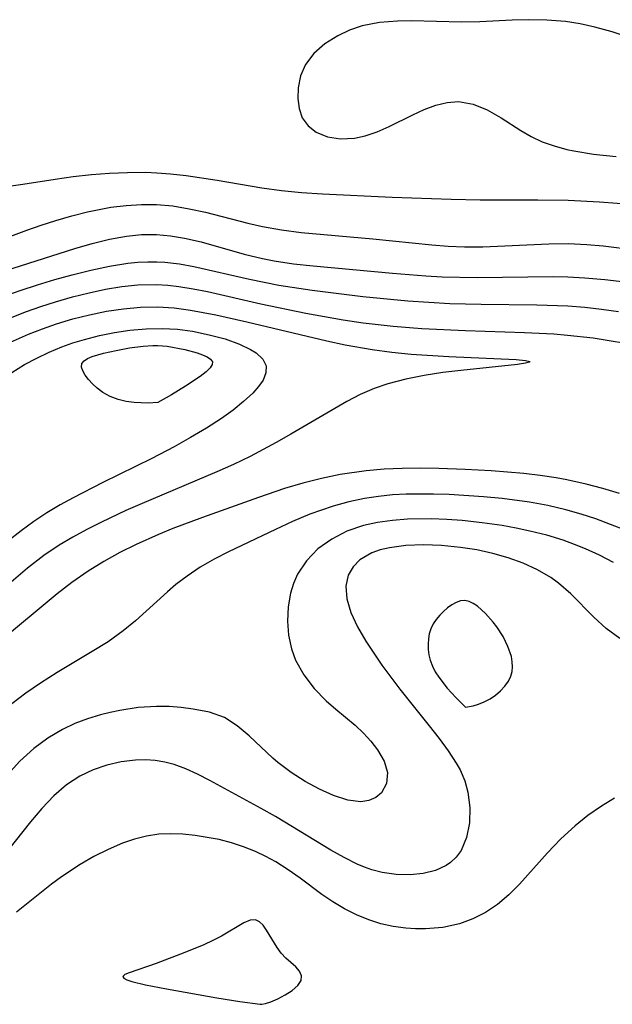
# Model space of a CAD drawing. Header units: metres. Extents: x 1073367 to 1082519, y 1569854 to 1574957.
# Tile 416 of 656: x 1077255 to 1077313, y 1573901 to 1573997. Entities that reach past the tile are written whole.
import ezdxf

# ---------------------------------------------------------------- set-up
doc = ezdxf.new("R2010")
doc.units = ezdxf.units.M
doc.layers.add('CGG_CurvaNivelLidar_v1', color=253, linetype='Continuous', lineweight=30)

msp = doc.modelspace()

# ---------------------------------------------------------------- linework, layer by layer
at = {"layer": 'CGG_CurvaNivelLidar_v1'}
for p, q in [((1077304.649, 1573996.7019, 70), (1077303.0728, 1573996.6492, 70)), ((1077306.4536, 1573996.6693, 70), (1077304.649, 1573996.7019, 70)), ((1077288.4333, 1573996.0887, 70), (1077287.2015, 1573995.6706, 70)), ((1077290.1118, 1573996.4258, 70), (1077288.4333, 1573996.0887, 70)), ((1077291.8667, 1573996.5718, 70), (1077290.1118, 1573996.4258, 70)), ((1077293.2565, 1573996.5819, 70), (1077291.8667, 1573996.5718, 70)), ((1077298.1291, 1573996.4494, 70), (1077293.2565, 1573996.5819, 70)), ((1077299.9195, 1573996.4838, 70), (1077298.1291, 1573996.4494, 70)), ((1077303.0728, 1573996.6492, 70), (1077299.9195, 1573996.4838, 70)), ((1077308.2507, 1573996.5148, 70), (1077306.4536, 1573996.6693, 70)), ((1077309.6901, 1573996.2896, 70), (1077308.2507, 1573996.5148, 70)), ((1077311.1158, 1573995.9818, 70), (1077309.6901, 1573996.2896, 70)), ((1077312.8058, 1573995.5159, 70), (1077311.1158, 1573995.9818, 70)), ((1077286.0525, 1573995.1308, 70), (1077284.788, 1573994.3337, 70)), ((1077287.2015, 1573995.6706, 70), (1077286.0525, 1573995.1308, 70)), ((1077314.4678, 1573994.9556, 70), (1077312.8058, 1573995.5159, 70)), ((1077284.788, 1573994.3337, 70), (1077283.7191, 1573993.3991, 70)), ((1077283.7191, 1573993.3991, 70), (1077282.9096, 1573992.3327, 70)), ((1077282.9096, 1573992.3327, 70), (1077282.4335, 1573991.2169, 70)), ((1077282.4335, 1573991.2169, 70), (1077282.1955, 1573990.0447, 70)), ((1077282.1955, 1573990.0447, 70), (1077282.1508, 1573989.0161, 70)), ((1077282.1508, 1573989.0161, 70), (1077282.2719, 1573988.032, 70)), ((1077294.4915, 1573987.9436, 70), (1077295.6166, 1573988.3563, 70)), ((1077295.6166, 1573988.3563, 70), (1077296.7325, 1573988.6299, 70)), ((1077296.7325, 1573988.6299, 70), (1077297.8318, 1573988.7117, 70)), ((1077297.8318, 1573988.7117, 70), (1077299.2517, 1573988.4682, 70)), ((1077299.2517, 1573988.4682, 70), (1077300.6339, 1573987.908, 70)), ((1077282.2719, 1573988.032, 70), (1077282.5889, 1573987.1357, 70)), ((1077282.5889, 1573987.1357, 70), (1077283.155, 1573986.3416, 70)), ((1077291.0554, 1573986.2915, 70), (1077293.3649, 1573987.4371, 70)), ((1077293.3649, 1573987.4371, 70), (1077294.4915, 1573987.9436, 70)), ((1077300.6339, 1573987.908, 70), (1077301.9828, 1573987.1391, 70)), ((1077301.9828, 1573987.1391, 70), (1077303.8994, 1573985.8895, 70)), ((1077283.155, 1573986.3416, 70), (1077283.9342, 1573985.7285, 70)), ((1077289.8961, 1573985.7773, 70), (1077291.0554, 1573986.2915, 70)), ((1077283.9342, 1573985.7285, 70), (1077285.0487, 1573985.2824, 70)), ((1077285.0487, 1573985.2824, 70), (1077286.3213, 1573985.1006, 70)), ((1077287.6817, 1573985.1669, 70), (1077288.7278, 1573985.3798, 70)), ((1077288.7278, 1573985.3798, 70), (1077289.8961, 1573985.7773, 70)), ((1077303.8994, 1573985.8895, 70), (1077304.915, 1573985.3045, 70)), ((1077304.915, 1573985.3045, 70), (1077306.0028, 1573984.8076, 70)), ((1077286.3213, 1573985.1006, 70), (1077287.6817, 1573985.1669, 70)), ((1077306.0028, 1573984.8076, 70), (1077307.1609, 1573984.396, 70)), ((1077307.1609, 1573984.396, 70), (1077308.3768, 1573984.0606, 70)), ((1077308.3768, 1573984.0606, 70), (1077309.0771, 1573983.9048, 70)), ((1077309.0771, 1573983.9048, 70), (1077310.9973, 1573983.5996, 70)), ((1077310.9973, 1573983.5996, 70), (1077313.2082, 1573983.3761, 70)), ((1077258.492, 1573981.1539, 69.5), (1077260.2505, 1573981.4038, 69.5)), ((1077260.2505, 1573981.4038, 69.5), (1077262.0186, 1573981.6028, 69.5)), ((1077262.0186, 1573981.6028, 69.5), (1077263.7899, 1573981.7432, 69.5)), ((1077263.7899, 1573981.7432, 69.5), (1077265.5612, 1573981.8204, 69.5)), ((1077265.5612, 1573981.8204, 69.5), (1077267.3292, 1573981.8256, 69.5)), ((1077267.3292, 1573981.8256, 69.5), (1077268.4195, 1573981.7862, 69.5)), ((1077268.4195, 1573981.7862, 69.5), (1077269.7495, 1573981.686, 69.5)), ((1077269.7495, 1573981.686, 69.5), (1077271.2628, 1573981.5173, 69.5)), ((1077271.2628, 1573981.5173, 69.5), (1077274.2807, 1573981.0627, 69.5)), ((1077250.0739, 1573979.8974, 69.5), (1077255.3243, 1573980.6586, 69.5)), ((1077255.3243, 1573980.6586, 69.5), (1077258.492, 1573981.1539, 69.5)), ((1077274.2807, 1573981.0627, 69.5), (1077278.6521, 1573980.3015, 69.5)), ((1077278.6521, 1573980.3015, 69.5), (1077280.5792, 1573980.0513, 69.5)), ((1077280.5792, 1573980.0513, 69.5), (1077282.5215, 1573979.8666, 69.5)), ((1077282.5215, 1573979.8666, 69.5), (1077284.5495, 1573979.7221, 69.5)), ((1077284.5495, 1573979.7221, 69.5), (1077291.3506, 1573979.3923, 69.5)), ((1077263.9126, 1573978.4138, 69), (1077265.4053, 1573978.6035, 69)), ((1077265.4053, 1573978.6035, 69), (1077266.8977, 1573978.7018, 69)), ((1077266.8977, 1573978.7018, 69), (1077268.3866, 1573978.6909, 69)), ((1077268.3866, 1573978.6909, 69), (1077269.9821, 1573978.5428, 69)), ((1077269.9821, 1573978.5428, 69), (1077271.57, 1573978.2785, 69)), ((1077291.3506, 1573979.3923, 69.5), (1077297.1057, 1573979.1972, 69.5)), ((1077297.1057, 1573979.1972, 69.5), (1077299.9496, 1573979.1567, 69.5)), ((1077299.9496, 1573979.1567, 69.5), (1077305.5591, 1573979.1462, 69.5)), ((1077305.5591, 1573979.1462, 69.5), (1077308.513, 1573979.0998, 69.5)), ((1077308.513, 1573979.0998, 69.5), (1077311.5724, 1573978.9615, 69.5)), ((1077311.5724, 1573978.9615, 69.5), (1077315.452, 1573978.6552, 69.5)), ((1077258.5651, 1573977.1396, 69), (1077260.1038, 1573977.5839, 69)), ((1077260.1038, 1573977.5839, 69), (1077261.6495, 1573977.9738, 69)), ((1077261.6495, 1573977.9738, 69), (1077263.9126, 1573978.4138, 69)), ((1077271.57, 1573978.2785, 69), (1077273.1502, 1573977.9287, 69)), ((1077273.1502, 1573977.9287, 69), (1077277.2742, 1573976.8581, 69)), ((1077255.7255, 1573976.196, 69), (1077257.1402, 1573976.686, 69)), ((1077257.1402, 1573976.686, 69), (1077258.5651, 1573977.1396, 69)), ((1077277.2742, 1573976.8581, 69), (1077278.7259, 1573976.5306, 69)), ((1077250.8709, 1573974.3875, 69), (1077255.7255, 1573976.196, 69)), ((1077263.7763, 1573975.2976, 68.5), (1077265.4576, 1573975.6052, 68.5)), ((1077265.4576, 1573975.6052, 68.5), (1077266.9213, 1573975.7521, 68.5)), ((1077266.9213, 1573975.7521, 68.5), (1077268.3832, 1573975.7665, 68.5)), ((1077268.3832, 1573975.7665, 68.5), (1077269.7542, 1573975.6476, 68.5)), ((1077269.7542, 1573975.6476, 68.5), (1077271.1181, 1573975.4178, 68.5)), ((1077278.7259, 1573976.5306, 69), (1077280.5729, 1573976.2097, 69)), ((1077280.5729, 1573976.2097, 69), (1077282.4735, 1573975.9684, 69)), ((1077282.4735, 1573975.9684, 69), (1077289.471, 1573975.3448, 69)), ((1077260.4101, 1573974.3945, 68.5), (1077262.0951, 1573974.8812, 68.5)), ((1077262.0951, 1573974.8812, 68.5), (1077263.7763, 1573975.2976, 68.5)), ((1077271.1181, 1573975.4178, 68.5), (1077272.721, 1573975.0368, 68.5)), ((1077272.721, 1573975.0368, 68.5), (1077276.9174, 1573973.858, 68.5)), ((1077289.471, 1573975.3448, 69), (1077295.2354, 1573974.7478, 69)), ((1077295.2354, 1573974.7478, 69), (1077296.8183, 1573974.6281, 69)), ((1077296.8183, 1573974.6281, 69), (1077298.4012, 1573974.5631, 69)), ((1077300.2048, 1573974.5733, 69), (1077306.6447, 1573974.8683, 69)), ((1077306.6447, 1573974.8683, 69), (1077308.5119, 1573974.8694, 69)), ((1077308.5119, 1573974.8694, 69), (1077310.3285, 1573974.788, 69)), ((1077310.3285, 1573974.788, 69), (1077311.9365, 1573974.6504, 69)), ((1077311.9365, 1573974.6504, 69), (1077315.1478, 1573974.2371, 69)), ((1077252.6711, 1573971.9495, 68.5), (1077260.4101, 1573974.3945, 68.5)), ((1077276.9174, 1573973.858, 68.5), (1077278.6993, 1573973.4338, 68.5)), ((1077298.4012, 1573974.5631, 69), (1077300.2048, 1573974.5733, 69)), ((1077263.7793, 1573972.6749, 68), (1077265.5829, 1573972.9571, 68)), ((1077265.5829, 1573972.9571, 68), (1077266.5639, 1573973.0583, 68)), ((1077266.5639, 1573973.0583, 68), (1077267.5431, 1573973.1105, 68)), ((1077267.5431, 1573973.1105, 68), (1077268.393, 1573973.1077, 68)), ((1077268.393, 1573973.1077, 68), (1077269.1921, 1573973.061, 68)), ((1077269.1921, 1573973.061, 68), (1077270.6075, 1573972.8883, 68)), ((1077270.6075, 1573972.8883, 68), (1077272.0221, 1573972.6356, 68)), ((1077278.6993, 1573973.4338, 68.5), (1077279.8559, 1573973.2084, 68.5)), ((1077279.8559, 1573973.2084, 68.5), (1077281.7374, 1573972.9191, 68.5)), ((1077281.7374, 1573972.9191, 68.5), (1077283.6383, 1573972.6958, 68.5)), ((1077258.4719, 1573971.3768, 68), (1077260.1545, 1573971.8454, 68)), ((1077260.1545, 1573971.8454, 68), (1077261.9689, 1573972.2961, 68)), ((1077261.9689, 1573972.2961, 68), (1077263.7793, 1573972.6749, 68)), ((1077272.0221, 1573972.6356, 68), (1077277.4544, 1573971.3973, 68)), ((1077283.6383, 1573972.6958, 68.5), (1077291.4008, 1573971.9917, 68.5)), ((1077291.4008, 1573971.9917, 68.5), (1077294.6316, 1573971.739, 68.5)), ((1077255.063, 1573970.2951, 68), (1077256.7653, 1573970.8546, 68)), ((1077256.7653, 1573970.8546, 68), (1077258.4719, 1573971.3768, 68)), ((1077264.9787, 1573970.6808, 67.5), (1077266.5632, 1573970.8469, 67.5)), ((1077266.5632, 1573970.8469, 67.5), (1077268.4079, 1573970.8893, 67.5)), ((1077268.4079, 1573970.8893, 67.5), (1077269.4808, 1573970.8262, 67.5)), ((1077269.4808, 1573970.8262, 67.5), (1077270.5528, 1573970.7054, 67.5)), ((1077277.4544, 1573971.3973, 68), (1077280.2943, 1573970.831, 68)), ((1077280.2943, 1573970.831, 68), (1077283.552, 1573970.3321, 68)), ((1077294.6316, 1573971.739, 68.5), (1077296.2491, 1573971.645, 68.5)), ((1077296.2491, 1573971.645, 68.5), (1077299.6401, 1573971.56, 68.5)), ((1077299.6401, 1573971.56, 68.5), (1077307.0499, 1573971.6568, 68.5)), ((1077307.0499, 1573971.6568, 68.5), (1077308.4965, 1573971.6233, 68.5)), ((1077308.4965, 1573971.6233, 68.5), (1077310.1454, 1573971.5337, 68.5)), ((1077310.1454, 1573971.5337, 68.5), (1077312.0998, 1573971.366, 68.5)), ((1077312.0998, 1573971.366, 68.5), (1077314.0501, 1573971.1418, 68.5)), ((1077252.6313, 1573969.4386, 68), (1077255.063, 1573970.2951, 68)), ((1077260.1664, 1573969.6807, 67.5), (1077261.8117, 1573970.0896, 67.5)), ((1077261.8117, 1573970.0896, 67.5), (1077263.3946, 1573970.4217, 67.5)), ((1077263.3946, 1573970.4217, 67.5), (1077264.9787, 1573970.6808, 67.5)), ((1077270.5528, 1573970.7054, 67.5), (1077271.9486, 1573970.4803, 67.5)), ((1077271.9486, 1573970.4803, 67.5), (1077273.3457, 1573970.2004, 67.5)), ((1077273.3457, 1573970.2004, 67.5), (1077278.5623, 1573969.0055, 67.5)), ((1077283.552, 1573970.3321, 68), (1077288.508, 1573969.718, 68)), ((1077257.1081, 1573968.752, 67.5), (1077258.5281, 1573969.2111, 67.5)), ((1077258.5281, 1573969.2111, 67.5), (1077260.1664, 1573969.6807, 67.5)), ((1077278.5623, 1573969.0055, 67.5), (1077282.9402, 1573968.0952, 67.5)), ((1077288.508, 1573969.718, 68), (1077292.8774, 1573969.3007, 68)), ((1077292.8774, 1573969.3007, 68), (1077296.9866, 1573969.0463, 68)), ((1077296.9866, 1573969.0463, 68), (1077300.0438, 1573968.9632, 68)), ((1077300.0438, 1573968.9632, 68), (1077305.4831, 1573968.9173, 68)), ((1077305.4831, 1573968.9173, 68), (1077308.4821, 1573968.8018, 68)), ((1077254.2985, 1573967.7105, 67.5), (1077255.6979, 1573968.2508, 67.5)), ((1077255.6979, 1573968.2508, 67.5), (1077257.1081, 1573968.752, 67.5)), ((1077260.2277, 1573967.531, 67), (1077261.8497, 1573967.9388, 67)), ((1077261.8497, 1573967.9388, 67), (1077263.5113, 1573968.2774, 67)), ((1077263.5113, 1573968.2774, 67), (1077265.1654, 1573968.5293, 67)), ((1077265.1654, 1573968.5293, 67), (1077266.8242, 1573968.6812, 67)), ((1077266.8242, 1573968.6812, 67), (1077268.4858, 1573968.709, 67)), ((1077268.4858, 1573968.709, 67), (1077270.0816, 1573968.6016, 67)), ((1077270.0816, 1573968.6016, 67), (1077271.6801, 1573968.3885, 67)), ((1077271.6801, 1573968.3885, 67), (1077274.1716, 1573967.9211, 67)), ((1077274.1716, 1573967.9211, 67), (1077277.1999, 1573967.2372, 67)), ((1077282.9402, 1573968.0952, 67.5), (1077286.5649, 1573967.4365, 67.5)), ((1077308.4821, 1573968.8018, 68), (1077310.134, 1573968.6699, 68)), ((1077310.134, 1573968.6699, 68), (1077311.7817, 1573968.4906, 68)), ((1077311.7817, 1573968.4906, 68), (1077313.4251, 1573968.27, 68)), ((1077257.2531, 1573966.5754, 67), (1077258.6216, 1573967.0502, 67)), ((1077258.6216, 1573967.0502, 67), (1077260.2277, 1573967.531, 67)), ((1077277.1999, 1573967.2372, 67), (1077284.9948, 1573965.3964, 67)), ((1077286.5649, 1573967.4365, 67.5), (1077288.5345, 1573967.1456, 67.5)), ((1077288.5345, 1573967.1456, 67.5), (1077291.4566, 1573966.8186, 67.5)), ((1077254.1227, 1573965.2601, 67), (1077255.9024, 1573966.047, 67)), ((1077255.9024, 1573966.047, 67), (1077257.2531, 1573966.5754, 67)), ((1077262.8055, 1573965.9026, 66.5), (1077264.2821, 1573966.2035, 66.5)), ((1077264.2821, 1573966.2035, 66.5), (1077265.7649, 1573966.4292, 66.5)), ((1077265.7649, 1573966.4292, 66.5), (1077267.357, 1573966.5795, 66.5)), ((1077267.357, 1573966.5795, 66.5), (1077268.9358, 1573966.6136, 66.5)), ((1077268.9358, 1573966.6136, 66.5), (1077270.4267, 1573966.5206, 66.5)), ((1077270.4267, 1573966.5206, 66.5), (1077271.883, 1573966.3253, 66.5)), ((1077271.883, 1573966.3253, 66.5), (1077273.5248, 1573965.9979, 66.5)), ((1077273.5248, 1573965.9979, 66.5), (1077275.0637, 1573965.5817, 66.5)), ((1077291.4566, 1573966.8186, 67.5), (1077294.2414, 1573966.6078, 67.5)), ((1077294.2414, 1573966.6078, 67.5), (1077298.5042, 1573966.4006, 67.5)), ((1077298.5042, 1573966.4006, 67.5), (1077304.2748, 1573966.2141, 67.5)), ((1077304.2748, 1573966.2141, 67.5), (1077307.1148, 1573966.0669, 67.5)), ((1077307.1148, 1573966.0669, 67.5), (1077308.4695, 1573965.9621, 67.5)), ((1077259.1333, 1573964.7977, 66.5), (1077260.2297, 1573965.1863, 66.5)), ((1077260.2297, 1573965.1863, 66.5), (1077261.3435, 1573965.5277, 66.5)), ((1077261.3435, 1573965.5277, 66.5), (1077262.8055, 1573965.9026, 66.5)), ((1077275.0637, 1573965.5817, 66.5), (1077276.4531, 1573965.0846, 66.5)), ((1077276.4531, 1573965.0846, 66.5), (1077277.5461, 1573964.5581, 66.5)), ((1077284.9948, 1573965.3964, 67), (1077286.7791, 1573965.0106, 67)), ((1077308.4695, 1573965.9621, 67.5), (1077310.9536, 1573965.6799, 67.5)), ((1077310.9536, 1573965.6799, 67.5), (1077312.5324, 1573965.4431, 67.5)), ((1077312.5324, 1573965.4431, 67.5), (1077314.1047, 1573965.1677, 67.5)), ((1077256.6907, 1573963.7154, 66.5), (1077257.8997, 1573964.2904, 66.5)), ((1077257.8997, 1573964.2904, 66.5), (1077259.1333, 1573964.7977, 66.5)), ((1077262.1099, 1573963.8683, 66), (1077263.2099, 1573964.1955, 66)), ((1077263.2099, 1573964.1955, 66), (1077264.4498, 1573964.4697, 66)), ((1077264.4498, 1573964.4697, 66), (1077265.7501, 1573964.7026, 66)), ((1077265.7501, 1573964.7026, 66), (1077267.0699, 1573964.8797, 66)), ((1077267.0699, 1573964.8797, 66), (1077268.0301, 1573964.9468, 66)), ((1077268.0301, 1573964.9468, 66), (1077268.5077, 1573964.9465, 66)), ((1077268.5077, 1573964.9465, 66), (1077269.4156, 1573964.8679, 66)), ((1077269.4156, 1573964.8679, 66), (1077271.1426, 1573964.5406, 66)), ((1077271.1426, 1573964.5406, 66), (1077272.3273, 1573964.2166, 66)), ((1077272.3273, 1573964.2166, 66), (1077272.8512, 1573964.0336, 66)), ((1077277.5461, 1573964.5581, 66.5), (1077278.0854, 1573964.2147, 66.5)), ((1077278.0854, 1573964.2147, 66.5), (1077278.7298, 1573963.617, 66.5)), ((1077286.7791, 1573965.0106, 67), (1077289.4156, 1573964.54, 67)), ((1077289.4156, 1573964.54, 67), (1077291.3137, 1573964.2935, 67)), ((1077291.3137, 1573964.2935, 67), (1077293.2043, 1573964.1088, 67)), ((1077293.2043, 1573964.1088, 67), (1077296.8983, 1573963.8641, 67)), ((1077255.5165, 1573963.0805, 66.5), (1077256.6907, 1573963.7154, 66.5)), ((1077261.0647, 1573962.8428, 66), (1077261.0951, 1573963.1744, 66)), ((1077261.0951, 1573963.1744, 66), (1077261.3043, 1573963.446, 66)), ((1077261.3043, 1573963.446, 66), (1077261.6563, 1573963.6732, 66)), ((1077261.6563, 1573963.6732, 66), (1077262.1099, 1573963.8683, 66)), ((1077272.8512, 1573964.0336, 66), (1077273.2996, 1573963.8341, 66)), ((1077273.2996, 1573963.8341, 66), (1077273.6384, 1573963.6136, 66)), ((1077273.6384, 1573963.6136, 66), (1077273.8202, 1573963.3647, 66)), ((1077273.8202, 1573963.3647, 66), (1077273.8032, 1573963.0812, 66)), ((1077278.7298, 1573963.617, 66.5), (1077279.061, 1573962.9453, 66.5)), ((1077296.8983, 1573963.8641, 67), (1077303.449, 1573963.5626, 67)), ((1077303.449, 1573963.5626, 67), (1077304.3524, 1573963.4835, 67)), ((1077304.3647, 1573963.2177, 67), (1077303.5771, 1573963.0972, 67)), ((1077304.3524, 1573963.4835, 67), (1077304.7842, 1573963.372, 67)), ((1077304.7615, 1573963.3302, 67), (1077304.3647, 1573963.2177, 67)), ((1077304.7842, 1573963.372, 67), (1077304.7615, 1573963.3302, 67)), ((1077254.2596, 1573962.321, 66.5), (1077255.5165, 1573963.0805, 66.5)), ((1077261.1868, 1573962.4663, 66), (1077261.0647, 1573962.8428, 66)), ((1077261.4224, 1573962.0597, 66), (1077261.1868, 1573962.4663, 66)), ((1077273.2017, 1573962.367, 66), (1077272.6313, 1573961.9187, 66)), ((1077273.6063, 1573962.7603, 66), (1077273.2017, 1573962.367, 66)), ((1077273.8032, 1573963.0812, 66), (1077273.6063, 1573962.7603, 66)), ((1077279.0439, 1573962.2817, 66.5), (1077278.7621, 1573961.5772, 66.5)), ((1077279.061, 1573962.9453, 66.5), (1077279.0439, 1573962.2817, 66.5)), ((1077296.2908, 1573962.3048, 67), (1077294.4939, 1573962.0292, 67)), ((1077298.0523, 1573962.5184, 67), (1077296.2908, 1573962.3048, 67)), ((1077303.5771, 1573963.0972, 67), (1077298.0523, 1573962.5184, 67)), ((1077261.7426, 1573961.6355, 66), (1077261.4224, 1573962.0597, 66)), ((1077262.1267, 1573961.2059, 66), (1077261.7426, 1573961.6355, 66)), ((1077262.5741, 1573960.7799, 66), (1077262.1267, 1573961.2059, 66)), ((1077272.6313, 1573961.9187, 66), (1077271.2138, 1573960.9642, 66)), ((1077278.7621, 1573961.5772, 66.5), (1077278.3292, 1573960.938, 66.5)), ((1077290.9197, 1573961.2055, 67), (1077289.5945, 1573960.7506, 67)), ((1077292.6939, 1573961.6717, 67), (1077290.9197, 1573961.2055, 67)), ((1077294.4939, 1573962.0292, 67), (1077292.6939, 1573961.6717, 67)), ((1077263.155, 1573960.3597, 66), (1077262.5741, 1573960.7799, 66)), ((1077263.8537, 1573959.9799, 66), (1077263.155, 1573960.3597, 66)), ((1077271.2138, 1573960.9642, 66), (1077269.8397, 1573960.1386, 66)), ((1077277.754, 1573960.2898, 66.5), (1077276.8695, 1573959.4708, 66.5)), ((1077278.3292, 1573960.938, 66.5), (1077277.754, 1573960.2898, 66.5)), ((1077289.5945, 1573960.7506, 67), (1077288.2496, 1573960.1607, 67)), ((1077264.6373, 1573959.6786, 66), (1077263.8537, 1573959.9799, 66)), ((1077265.4151, 1573959.4896, 66), (1077264.6373, 1573959.6786, 66)), ((1077266.1924, 1573959.3788, 66), (1077265.4151, 1573959.4896, 66)), ((1077267.5672, 1573959.3183, 66), (1077266.1924, 1573959.3788, 66)), ((1077268.5, 1573959.3823, 66), (1077267.5672, 1573959.3183, 66)), ((1077269.8397, 1573960.1386, 66), (1077268.5, 1573959.3823, 66)), ((1077276.8695, 1573959.4708, 66.5), (1077275.8419, 1573958.6526, 66.5)), ((1077286.9367, 1573959.4786, 67), (1077281.4896, 1573956.2931, 67)), ((1077288.2496, 1573960.1607, 67), (1077286.9367, 1573959.4786, 67)), ((1077275.8419, 1573958.6526, 66.5), (1077274.7036, 1573957.842, 66.5)), ((1077274.7036, 1573957.842, 66.5), (1077273.2423, 1573956.8968, 66.5)), ((1077273.2423, 1573956.8968, 66.5), (1077271.6951, 1573955.973, 66.5)), ((1077271.6951, 1573955.973, 66.5), (1077270.0885, 1573955.0727, 66.5)), ((1077280.0387, 1573955.475, 67), (1077277.4941, 1573954.1266, 67)), ((1077281.4896, 1573956.2931, 67), (1077280.0387, 1573955.475, 67)), ((1077270.0885, 1573955.0727, 66.5), (1077267.9347, 1573953.9377, 66.5)), ((1077267.9347, 1573953.9377, 66.5), (1077263.1301, 1573951.5723, 66.5)), ((1077277.4941, 1573954.1266, 67), (1077275.8908, 1573953.352, 67)), ((1077274.268, 1573952.6158, 67), (1077266.9646, 1573949.5431, 67)), ((1077275.8908, 1573953.352, 67), (1077274.268, 1573952.6158, 67)), ((1077288.819, 1573952.7387, 67.5), (1077286.2996, 1573952.3644, 67.5)), ((1077290.5789, 1573952.8868, 67.5), (1077288.819, 1573952.7387, 67.5)), ((1077292.3483, 1573952.9604, 67.5), (1077290.5789, 1573952.8868, 67.5)), ((1077294.1242, 1573952.9779, 67.5), (1077292.3483, 1573952.9604, 67.5)), ((1077295.9041, 1573952.9529, 67.5), (1077294.1242, 1573952.9779, 67.5)), ((1077298.492, 1573952.8603, 67.5), (1077295.9041, 1573952.9529, 67.5)), ((1077301.029, 1573952.7192, 67.5), (1077298.492, 1573952.8603, 67.5)), ((1077304.204, 1573952.4588, 67.5), (1077301.029, 1573952.7192, 67.5)), ((1077284.4676, 1573951.9844, 67.5), (1077282.6515, 1573951.5271, 67.5)), ((1077286.2996, 1573952.3644, 67.5), (1077284.4676, 1573951.9844, 67.5)), ((1077305.7823, 1573952.2756, 67.5), (1077304.204, 1573952.4588, 67.5)), ((1077307.3514, 1573952.0419, 67.5), (1077305.7823, 1573952.2756, 67.5)), ((1077308.3772, 1573951.8538, 67.5), (1077307.3514, 1573952.0419, 67.5)), ((1077310.2685, 1573951.4293, 67.5), (1077308.3772, 1573951.8538, 67.5)), ((1077263.1301, 1573951.5723, 66.5), (1077260.2535, 1573950.1019, 66.5)), ((1077280.8543, 1573950.9961, 67.5), (1077278.3224, 1573950.1331, 67.5)), ((1077282.6515, 1573951.5271, 67.5), (1077280.8543, 1573950.9961, 67.5)), ((1077311.9004, 1573950.9948, 67.5), (1077310.2685, 1573951.4293, 67.5)), ((1077313.5193, 1573950.5071, 67.5), (1077311.9004, 1573950.9948, 67.5)), ((1077260.2535, 1573950.1019, 66.5), (1077258.9947, 1573949.4032, 66.5)), ((1077278.3224, 1573950.1331, 67.5), (1077272.857, 1573948.1814, 67.5)), ((1077287.1213, 1573949.7059, 68), (1077285.619, 1573949.2861, 68)), ((1077288.6448, 1573950.0341, 68), (1077287.1213, 1573949.7059, 68)), ((1077290.0179, 1573950.2387, 68), (1077288.6448, 1573950.0341, 68)), ((1077291.4048, 1573950.3718, 68), (1077290.0179, 1573950.2387, 68)), ((1077292.727, 1573950.4438, 68), (1077291.4048, 1573950.3718, 68)), ((1077295.3907, 1573950.4653, 68), (1077292.727, 1573950.4438, 68)), ((1077296.9279, 1573950.4185, 68), (1077295.3907, 1573950.4653, 68)), ((1077300.2731, 1573950.196, 68), (1077296.9279, 1573950.4185, 68)), ((1077302.0755, 1573950.0142, 68), (1077300.2731, 1573950.196, 68)), ((1077304.7359, 1573949.6576, 68), (1077302.0755, 1573950.0142, 68)), ((1077258.9947, 1573949.4032, 66.5), (1077257.6772, 1573948.6151, 66.5)), ((1077265.3948, 1573948.8535, 67), (1077262.9972, 1573947.7301, 67)), ((1077266.9646, 1573949.5431, 67), (1077265.3948, 1573948.8535, 67)), ((1077285.619, 1573949.2861, 68), (1077283.3398, 1573948.4899, 68)), ((1077306.5324, 1573949.3318, 68), (1077304.7359, 1573949.6576, 68)), ((1077308.3098, 1573948.9228, 68), (1077306.5324, 1573949.3318, 68)), ((1077309.776, 1573948.5091, 68), (1077308.3098, 1573948.9228, 68)), ((1077256.3972, 1573947.7799, 66.5), (1077255.1619, 1573946.8903, 66.5)), ((1077257.6772, 1573948.6151, 66.5), (1077256.3972, 1573947.7799, 66.5)), ((1077272.857, 1573948.1814, 67.5), (1077269.9784, 1573947.0953, 67.5)), ((1077281.6466, 1573947.782, 68), (1077279.9772, 1573947.0167, 68)), ((1077283.3398, 1573948.4899, 68), (1077281.6466, 1573947.782, 68)), ((1077291.3794, 1573947.8948, 68.5), (1077289.9379, 1573947.6963, 68.5)), ((1077292.8577, 1573948.0035, 68.5), (1077291.3794, 1573947.8948, 68.5)), ((1077295.174, 1573948.032, 68.5), (1077292.8577, 1573948.0035, 68.5)), ((1077296.6828, 1573947.9775, 68.5), (1077295.174, 1573948.032, 68.5)), ((1077298.1976, 1573947.8729, 68.5), (1077296.6828, 1573947.9775, 68.5)), ((1077300.1518, 1573947.6679, 68.5), (1077298.1976, 1573947.8729, 68.5)), ((1077311.2257, 1573948.0354, 68), (1077309.776, 1573948.5091, 68)), ((1077312.6589, 1573947.5083, 68), (1077311.2257, 1573948.0354, 68)), ((1077255.1619, 1573946.8903, 66.5), (1077253.8465, 1573945.8334, 66.5)), ((1077261.5944, 1573947.0179, 67), (1077260.2201, 1573946.2655, 67)), ((1077262.9972, 1573947.7301, 67), (1077261.5944, 1573947.0179, 67)), ((1077269.9784, 1573947.0953, 67.5), (1077268.5575, 1573946.5168, 67.5)), ((1077279.9772, 1573947.0167, 68), (1077275.4056, 1573944.8215, 68)), ((1077286.9386, 1573946.8274, 68.5), (1077285.46, 1573946.0737, 68.5)), ((1077288.547, 1573947.3862, 68.5), (1077286.9386, 1573946.8274, 68.5)), ((1077289.9379, 1573947.6963, 68.5), (1077288.547, 1573947.3862, 68.5)), ((1077302.0969, 1573947.385, 68.5), (1077300.1518, 1573947.6679, 68.5)), ((1077303.4466, 1573947.1389, 68.5), (1077302.0969, 1573947.385, 68.5)), ((1077304.7847, 1573946.8534, 68.5), (1077303.4466, 1573947.1389, 68.5)), ((1077306.4317, 1573946.4403, 68.5), (1077304.7847, 1573946.8534, 68.5)), ((1077314.174, 1573946.8926, 68), (1077312.6589, 1573947.5083, 68)), ((1077260.2201, 1573946.2655, 67), (1077258.8817, 1573945.4625, 67)), ((1077268.5575, 1573946.5168, 67.5), (1077266.3952, 1573945.5505, 67.5)), ((1077285.46, 1573946.0737, 68.5), (1077284.1192, 1573945.1072, 68.5)), ((1077308.0485, 1573945.9502, 68.5), (1077306.4317, 1573946.4403, 68.5)), ((1077309.1397, 1573945.5594, 68.5), (1077308.0485, 1573945.9502, 68.5)), ((1077258.8817, 1573945.4625, 67), (1077257.3906, 1573944.4565, 67)), ((1077266.3952, 1573945.5505, 67.5), (1077264.7873, 1573944.7497, 67.5)), ((1077284.1192, 1573945.1072, 68.5), (1077282.9893, 1573943.9634, 68.5)), ((1077290.1984, 1573945.0174, 69), (1077289.3708, 1573944.7223, 69)), ((1077291.0983, 1573945.233, 69), (1077290.1984, 1573945.0174, 69)), ((1077292.7027, 1573945.4438, 69), (1077291.0983, 1573945.233, 69)), ((1077294.4123, 1573945.5059, 69), (1077292.7027, 1573945.4438, 69)), ((1077296.1854, 1573945.443, 69), (1077294.4123, 1573945.5059, 69)), ((1077298.0282, 1573945.2608, 69), (1077296.1854, 1573945.443, 69)), ((1077299.6144, 1573945.0088, 69), (1077298.0282, 1573945.2608, 69)), ((1077301.1657, 1573944.6697, 69), (1077299.6144, 1573945.0088, 69)), ((1077310.2111, 1573945.1246, 68.5), (1077309.1397, 1573945.5594, 68.5)), ((1077311.5878, 1573944.4894, 68.5), (1077310.2111, 1573945.1246, 68.5)), ((1077257.3906, 1573944.4565, 67), (1077255.809, 1573943.2369, 67)), ((1077264.7873, 1573944.7497, 67.5), (1077263.2221, 1573943.8855, 67.5)), ((1077274.0032, 1573944.0978, 68), (1077272.6452, 1573943.3238, 68)), ((1077275.4056, 1573944.8215, 68), (1077274.0032, 1573944.0978, 68)), ((1077282.9893, 1573943.9634, 68.5), (1077282.1219, 1573942.6556, 68.5)), ((1077288.2188, 1573944.0484, 69), (1077287.5403, 1573943.3708, 69)), ((1077289.3708, 1573944.7223, 69), (1077288.2188, 1573944.0484, 69)), ((1077302.6814, 1573944.2406, 69), (1077301.1657, 1573944.6697, 69)), ((1077304.1437, 1573943.7162, 69), (1077302.6814, 1573944.2406, 69)), ((1077312.9287, 1573943.7916, 68.5), (1077311.5878, 1573944.4894, 68.5)), ((1077255.809, 1573943.2369, 67), (1077253.2995, 1573941.0831, 67)), ((1077263.2221, 1573943.8855, 67.5), (1077261.7102, 1573942.9468, 67.5)), ((1077272.6452, 1573943.3238, 68), (1077271.35, 1573942.4727, 68)), ((1077287.5403, 1573943.3708, 69), (1077287.0787, 1573942.5666, 69)), ((1077305.5332, 1573943.0847, 69), (1077304.1437, 1573943.7162, 69)), ((1077306.8269, 1573942.3274, 69), (1077305.5332, 1573943.0847, 69)), ((1077261.7102, 1573942.9468, 67.5), (1077260.1294, 1573941.8345, 67.5)), ((1077271.35, 1573942.4727, 68), (1077270.2713, 1573941.6432, 68)), ((1077282.1219, 1573942.6556, 68.5), (1077281.7324, 1573941.7461, 68.5)), ((1077287.0787, 1573942.5666, 69), (1077286.8479, 1573941.4666, 69)), ((1077307.5715, 1573941.784, 69), (1077306.8269, 1573942.3274, 69)), ((1077260.1294, 1573941.8345, 67.5), (1077258.6953, 1573940.7427, 67.5)), ((1077270.2713, 1573941.6432, 68), (1077269.4473, 1573940.945, 68)), ((1077281.7324, 1573941.7461, 68.5), (1077281.4518, 1573940.787, 68.5)), ((1077286.8479, 1573941.4666, 69), (1077286.9353, 1573940.26, 69)), ((1077308.7673, 1573940.7283, 69), (1077307.5715, 1573941.784, 69)), ((1077258.6953, 1573940.7427, 67.5), (1077252.3279, 1573935.4462, 67.5)), ((1077269.4473, 1573940.945, 68), (1077266.3224, 1573938.1127, 68)), ((1077281.4518, 1573940.787, 68.5), (1077281.2172, 1573939.4514, 68.5)), ((1077286.9353, 1573940.26, 69), (1077287.3315, 1573938.9154, 69)), ((1077298.4373, 1573940.0899, 69.5), (1077298.0168, 1573940.0455, 69.5)), ((1077298.854, 1573940.0031, 69.5), (1077298.4373, 1573940.0899, 69.5)), ((1077311.0252, 1573938.4494, 69), (1077308.7673, 1573940.7283, 69)), ((1077281.2172, 1573939.4514, 68.5), (1077281.1412, 1573938.084, 68.5)), ((1077296.7666, 1573939.363, 69.5), (1077296.3698, 1573939.0216, 69.5)), ((1077297.1771, 1573939.6581, 69.5), (1077296.7666, 1573939.363, 69.5)), ((1077297.5953, 1573939.8924, 69.5), (1077297.1771, 1573939.6581, 69.5)), ((1077298.0168, 1573940.0455, 69.5), (1077297.5953, 1573939.8924, 69.5)), ((1077299.2661, 1573939.8084, 69.5), (1077298.854, 1573940.0031, 69.5)), ((1077299.6732, 1573939.5342, 69.5), (1077299.2661, 1573939.8084, 69.5)), ((1077300.4684, 1573938.8256, 69.5), (1077299.6732, 1573939.5342, 69.5)), ((1077287.3315, 1573938.9154, 69), (1077287.9686, 1573937.532, 69)), ((1077295.6506, 1573938.2341, 69.5), (1077295.3524, 1573937.7954, 69.5)), ((1077295.9944, 1573938.6435, 69.5), (1077295.6506, 1573938.2341, 69.5)), ((1077296.3698, 1573939.0216, 69.5), (1077295.9944, 1573938.6435, 69.5)), ((1077301.2238, 1573937.9832, 69.5), (1077300.4684, 1573938.8256, 69.5)), ((1077312.2196, 1573937.3675, 69), (1077311.0252, 1573938.4494, 69)), ((1077266.3224, 1573938.1127, 68), (1077265.113, 1573937.1142, 68)), ((1077281.1412, 1573938.084, 68.5), (1077281.2365, 1573936.7141, 68.5)), ((1077287.9686, 1573937.532, 69), (1077288.781, 1573936.1278, 69)), ((1077295.1183, 1573937.3256, 69.5), (1077294.9709, 1573936.8485, 69.5)), ((1077295.3524, 1573937.7954, 69.5), (1077295.1183, 1573937.3256, 69.5)), ((1077301.5766, 1573937.5274, 69.5), (1077301.2238, 1573937.9832, 69.5)), ((1077302.183, 1573936.5817, 69.5), (1077301.5766, 1573937.5274, 69.5)), ((1077313.5689, 1573936.3797, 69), (1077312.2196, 1573937.3675, 69)), ((1077265.113, 1573937.1142, 68), (1077263.6475, 1573936.0687, 68)), ((1077281.2365, 1573936.7141, 68.5), (1077281.5261, 1573935.3705, 68.5)), ((1077294.8881, 1573936.3486, 69.5), (1077294.8592, 1573935.8342, 69.5)), ((1077294.9709, 1573936.8485, 69.5), (1077294.8881, 1573936.3486, 69.5)), ((1077302.6523, 1573935.607, 69.5), (1077302.183, 1573936.5817, 69.5)), ((1077263.6475, 1573936.0687, 68), (1077262.1129, 1573935.0979, 68)), ((1077281.5261, 1573935.3705, 68.5), (1077281.941, 1573934.2719, 68.5)), ((1077288.781, 1573936.1278, 69), (1077290.3518, 1573933.7813, 69)), ((1077294.8592, 1573935.8342, 69.5), (1077294.8772, 1573935.3123, 69.5)), ((1077294.8772, 1573935.3123, 69.5), (1077294.9397, 1573934.7892, 69.5)), ((1077302.9836, 1573934.6117, 69.5), (1077302.6523, 1573935.607, 69.5)), ((1077262.1129, 1573935.0979, 68), (1077258.696, 1573933.0662, 68)), ((1077294.9397, 1573934.7892, 69.5), (1077295.0588, 1573934.2578, 69.5)), ((1077303.0772, 1573934.1146, 69.5), (1077302.9836, 1573934.6117, 69.5)), ((1077281.941, 1573934.2719, 68.5), (1077282.7436, 1573932.8324, 68.5)), ((1077290.3518, 1573933.7813, 69), (1077291.2127, 1573932.6042, 69)), ((1077295.0588, 1573934.2578, 69.5), (1077295.28, 1573933.6794, 69.5)), ((1077295.28, 1573933.6794, 69.5), (1077295.566, 1573933.1396, 69.5)), ((1077303.0478, 1573933.1552, 69.5), (1077303.1024, 1573933.6222, 69.5)), ((1077303.1024, 1573933.6222, 69.5), (1077303.0772, 1573934.1146, 69.5)), ((1077258.696, 1573933.0662, 68), (1077257.0566, 1573932.0275, 68)), ((1077282.7436, 1573932.8324, 68.5), (1077283.7509, 1573931.5035, 68.5)), ((1077291.2127, 1573932.6042, 69), (1077292.1153, 1573931.4322, 69)), ((1077295.566, 1573933.1396, 69.5), (1077295.9165, 1573932.5961, 69.5)), ((1077295.9165, 1573932.5961, 69.5), (1077296.7251, 1573931.5511, 69.5)), ((1077302.6908, 1573932.2187, 69.5), (1077302.9219, 1573932.6955, 69.5)), ((1077302.9219, 1573932.6955, 69.5), (1077303.0478, 1573933.1552, 69.5)), ((1077257.0566, 1573932.0275, 68), (1077255.6411, 1573931.0562, 68)), ((1077283.7509, 1573931.5035, 68.5), (1077284.9081, 1573930.3051, 68.5)), ((1077292.1153, 1573931.4322, 69), (1077294.9732, 1573927.867, 69)), ((1077296.7251, 1573931.5511, 69.5), (1077297.5714, 1573930.6152, 69.5)), ((1077301.9351, 1573931.2714, 69.5), (1077302.3558, 1573931.7361, 69.5)), ((1077302.3558, 1573931.7361, 69.5), (1077302.6908, 1573932.2187, 69.5)), ((1077255.6411, 1573931.0562, 68), (1077254.2668, 1573930.0261, 68)), ((1077297.5714, 1573930.6152, 69.5), (1077298.5, 1573929.6899, 69.5)), ((1077300.3363, 1573930.1968, 69.5), (1077300.9102, 1573930.4869, 69.5)), ((1077300.9102, 1573930.4869, 69.5), (1077301.447, 1573930.8479, 69.5)), ((1077301.447, 1573930.8479, 69.5), (1077301.9351, 1573931.2714, 69.5)), ((1077266.5814, 1573929.6401, 68.5), (1077264.7825, 1573929.3765, 68.5)), ((1077268.3669, 1573929.7542, 68.5), (1077266.5814, 1573929.6401, 68.5)), ((1077269.5939, 1573929.7374, 68.5), (1077268.3669, 1573929.7542, 68.5)), ((1077270.793, 1573929.6514, 68.5), (1077269.5939, 1573929.7374, 68.5)), ((1077271.954, 1573929.508, 68.5), (1077270.793, 1573929.6514, 68.5)), ((1077284.9081, 1573930.3051, 68.5), (1077285.8499, 1573929.4925, 68.5)), ((1077298.5, 1573929.6899, 69.5), (1077299.2697, 1573929.8299, 69.5)), ((1077299.2697, 1573929.8299, 69.5), (1077299.7757, 1573929.9808, 69.5)), ((1077299.7757, 1573929.9808, 69.5), (1077300.3363, 1573930.1968, 69.5)), ((1077261.642, 1573928.558, 68.5), (1077260.411, 1573928.0858, 68.5)), ((1077262.902, 1573928.9467, 68.5), (1077261.642, 1573928.558, 68.5)), ((1077263.839, 1573929.1816, 68.5), (1077262.902, 1573928.9467, 68.5)), ((1077264.7825, 1573929.3765, 68.5), (1077263.839, 1573929.1816, 68.5)), ((1077273.5463, 1573929.1949, 68.5), (1077271.954, 1573929.508, 68.5)), ((1077275.0054, 1573928.6647, 68.5), (1077273.5463, 1573929.1949, 68.5)), ((1077276.2544, 1573927.8777, 68.5), (1077275.0054, 1573928.6647, 68.5)), ((1077285.8499, 1573929.4925, 68.5), (1077287.7367, 1573927.9436, 68.5)), ((1077260.411, 1573928.0858, 68.5), (1077259.2193, 1573927.5223, 68.5)), ((1077277.4144, 1573926.8891, 68.5), (1077276.2544, 1573927.8777, 68.5)), ((1077287.7367, 1573927.9436, 68.5), (1077288.554, 1573927.168, 68.5)), ((1077294.9732, 1573927.867, 69), (1077295.9331, 1573926.6364, 69)), ((1077257.7685, 1573926.6589, 68.5), (1077256.4066, 1573925.6475, 68.5)), ((1077259.2193, 1573927.5223, 68.5), (1077257.7685, 1573926.6589, 68.5)), ((1077279.7059, 1573924.7122, 68.5), (1077277.4144, 1573926.8891, 68.5)), ((1077288.554, 1573927.168, 68.5), (1077289.2881, 1573926.3598, 68.5)), ((1077295.9331, 1573926.6364, 69), (1077296.8227, 1573925.4216, 69)), ((1077289.2881, 1573926.3598, 68.5), (1077289.9186, 1573925.5341, 68.5)), ((1077256.4066, 1573925.6475, 68.5), (1077255.0521, 1573924.4186, 68.5)), ((1077280.2129, 1573924.2767, 68.5), (1077279.7059, 1573924.7122, 68.5)), ((1077289.9186, 1573925.5341, 68.5), (1077290.5646, 1573924.4087, 68.5)), ((1077296.8227, 1573925.4216, 69), (1077297.6077, 1573924.2249, 69)), ((1077255.0521, 1573924.4186, 68.5), (1077253.795, 1573923.0733, 68.5)), ((1077263.5381, 1573924.0391, 69), (1077262.1957, 1573923.5679, 69)), ((1077264.919, 1573924.3647, 69), (1077263.5381, 1573924.0391, 69)), ((1077266.3221, 1573924.5351, 69), (1077264.919, 1573924.3647, 69)), ((1077267.2862, 1573924.5534, 69), (1077266.3221, 1573924.5351, 69)), ((1077268.2487, 1573924.4849, 69), (1077267.2862, 1573924.5534, 69)), ((1077269.1847, 1573924.3281, 69), (1077268.2487, 1573924.4849, 69)), ((1077270.1097, 1573924.0845, 69), (1077269.1847, 1573924.3281, 69)), ((1077271.2383, 1573923.6709, 69), (1077270.1097, 1573924.0845, 69)), ((1077281.5039, 1573923.3061, 68.5), (1077280.2129, 1573924.2767, 68.5)), ((1077290.5646, 1573924.4087, 68.5), (1077290.8897, 1573923.3148, 68.5)), ((1077297.6077, 1573924.2249, 69), (1077297.9845, 1573923.5628, 69)), ((1077260.9097, 1573922.952, 69), (1077259.5908, 1573922.1018, 69)), ((1077262.1957, 1573923.5679, 69), (1077260.9097, 1573922.952, 69)), ((1077272.3565, 1573923.1641, 69), (1077271.2383, 1573923.6709, 69)), ((1077273.5884, 1573922.5369, 69), (1077272.3565, 1573923.1641, 69)), ((1077282.8722, 1573922.4423, 68.5), (1077281.5039, 1573923.3061, 68.5)), ((1077290.8897, 1573923.3148, 68.5), (1077290.8043, 1573922.2386, 68.5)), ((1077297.9845, 1573923.5628, 69), (1077298.4539, 1573922.5012, 69)), ((1077259.5908, 1573922.1018, 69), (1077258.3474, 1573921.0309, 69)), ((1077278.5723, 1573919.8183, 69), (1077273.5884, 1573922.5369, 69)), ((1077284.2699, 1573921.694, 68.5), (1077282.8722, 1573922.4423, 68.5)), ((1077290.8043, 1573922.2386, 68.5), (1077290.3134, 1573921.3434, 68.5)), ((1077298.4539, 1573922.5012, 69), (1077298.7501, 1573921.4087, 69)), ((1077258.3474, 1573921.0309, 69), (1077257.1932, 1573919.8125, 69)), ((1077285.6477, 1573921.0796, 68.5), (1077284.2699, 1573921.694, 68.5)), ((1077287.0266, 1573920.6206, 68.5), (1077285.6477, 1573921.0796, 68.5)), ((1077289.764, 1573920.8833, 68.5), (1077289.0798, 1573920.5815, 68.5)), ((1077290.3134, 1573921.3434, 68.5), (1077289.764, 1573920.8833, 68.5)), ((1077298.7501, 1573921.4087, 69), (1077298.9359, 1573919.8968, 69)), ((1077288.2935, 1573920.4599, 68.5), (1077287.0266, 1573920.6206, 68.5)), ((1077289.0798, 1573920.5815, 68.5), (1077288.2935, 1573920.4599, 68.5)), ((1077311.7694, 1573920.0294, 69.5), (1077310.4558, 1573919.1105, 69.5)), ((1077313.0448, 1573920.8308, 69.5), (1077311.7694, 1573920.0294, 69.5)), ((1077257.1932, 1573919.8125, 69), (1077256.0935, 1573918.501, 69)), ((1077279.9797, 1573919.0187, 69), (1077278.5723, 1573919.8183, 69)), ((1077285.3695, 1573915.755, 69), (1077279.9797, 1573919.0187, 69)), ((1077298.9359, 1573919.8968, 69), (1077298.8966, 1573918.3962, 69)), ((1077310.4558, 1573919.1105, 69.5), (1077309.2021, 1573918.1191, 69.5)), ((1077256.0935, 1573918.501, 69), (1077253.8569, 1573915.6938, 69)), ((1077298.8966, 1573918.3962, 69), (1077298.622, 1573916.974, 69)), ((1077309.2021, 1573918.1191, 69.5), (1077307.8112, 1573916.8488, 69.5)), ((1077267.4068, 1573917.1235, 69.5), (1077266.2306, 1573916.819, 69.5)), ((1077268.5898, 1573917.3064, 69.5), (1077267.4068, 1573917.1235, 69.5)), ((1077269.7702, 1573917.3529, 69.5), (1077268.5898, 1573917.3064, 69.5)), ((1077270.9579, 1573917.2932, 69.5), (1077269.7702, 1573917.3529, 69.5)), ((1077272.1541, 1573917.1631, 69.5), (1077270.9579, 1573917.2932, 69.5)), ((1077273.3115, 1573916.9946, 69.5), (1077272.1541, 1573917.1631, 69.5)), ((1077265.0618, 1573916.4156, 69.5), (1077263.6592, 1573915.82, 69.5)), ((1077266.2306, 1573916.819, 69.5), (1077265.0618, 1573916.4156, 69.5)), ((1077274.4715, 1573916.7726, 69.5), (1077273.3115, 1573916.9946, 69.5)), ((1077275.6746, 1573916.4663, 69.5), (1077274.4715, 1573916.7726, 69.5)), ((1077276.8654, 1573916.0798, 69.5), (1077275.6746, 1573916.4663, 69.5)), ((1077278.0356, 1573915.6108, 69.5), (1077276.8654, 1573916.0798, 69.5)), ((1077298.622, 1573916.974, 69), (1077298.0803, 1573915.7057, 69)), ((1077307.8112, 1573916.8488, 69.5), (1077306.5118, 1573915.497, 69.5)), ((1077262.2752, 1573915.1254, 69.5), (1077260.9169, 1573914.3445, 69.5)), ((1077263.6592, 1573915.82, 69.5), (1077262.2752, 1573915.1254, 69.5)), ((1077279.0291, 1573915.1343, 69.5), (1077278.0356, 1573915.6108, 69.5)), ((1077279.9983, 1573914.5985, 69.5), (1077279.0291, 1573915.1343, 69.5)), ((1077286.664, 1573915.02, 69), (1077285.3695, 1573915.755, 69)), ((1077298.0803, 1573915.7057, 69), (1077297.6081, 1573915.0557, 69)), ((1077306.5118, 1573915.497, 69.5), (1077303.7831, 1573912.4303, 69.5)), ((1077260.9169, 1573914.3445, 69.5), (1077259.1154, 1573913.1482, 69.5)), ((1077281.2058, 1573913.8356, 69.5), (1077279.9983, 1573914.5985, 69.5)), ((1077287.9602, 1573914.3748, 69), (1077286.664, 1573915.02, 69)), ((1077288.6593, 1573914.0801, 69), (1077287.9602, 1573914.3748, 69)), ((1077296.6369, 1573914.2554, 69), (1077295.578, 1573913.7695, 69)), ((1077297.0494, 1573914.5351, 69), (1077296.6369, 1573914.2554, 69)), ((1077297.6081, 1573915.0557, 69), (1077297.0494, 1573914.5351, 69)), ((1077282.3767, 1573913.0126, 69.5), (1077281.2058, 1573913.8356, 69.5)), ((1077289.3729, 1573913.8292, 69), (1077288.6593, 1573914.0801, 69)), ((1077290.387, 1573913.5642, 69), (1077289.3729, 1573913.8292, 69)), ((1077291.7562, 1573913.3642, 69), (1077290.387, 1573913.5642, 69)), ((1077293.0991, 1573913.3337, 69), (1077291.7562, 1573913.3642, 69)), ((1077294.3848, 1573913.4672, 69), (1077293.0991, 1573913.3337, 69)), ((1077295.578, 1573913.7695, 69), (1077294.3848, 1573913.4672, 69)), ((1077258.1493, 1573912.4258, 69.5), (1077254.7142, 1573909.7186, 69.5)), ((1077259.1154, 1573913.1482, 69.5), (1077258.1493, 1573912.4258, 69.5)), ((1077284.491, 1573911.4401, 69.5), (1077282.3767, 1573913.0126, 69.5)), ((1077303.7831, 1573912.4303, 69.5), (1077302.7385, 1573911.3934, 69.5)), ((1077285.5674, 1573910.6966, 69.5), (1077284.491, 1573911.4401, 69.5)), ((1077302.7385, 1573911.3934, 69.5), (1077301.6317, 1573910.4597, 69.5)), ((1077286.6953, 1573910.0179, 69.5), (1077285.5674, 1573910.6966, 69.5)), ((1077301.6317, 1573910.4597, 69.5), (1077300.4677, 1573909.6777, 69.5)), ((1077287.8636, 1573909.4276, 69.5), (1077286.6953, 1573910.0179, 69.5)), ((1077289.069, 1573908.9399, 69.5), (1077287.8636, 1573909.4276, 69.5)), ((1077300.4677, 1573909.6777, 69.5), (1077299.2328, 1573909.0405, 69.5)), ((1077276.8947, 1573908.667, 70), (1077274.7075, 1573907.3685, 70)), ((1077277.4984, 1573908.9158, 70), (1077276.8947, 1573908.667, 70)), ((1077278.0305, 1573908.9574, 70), (1077277.4984, 1573908.9158, 70)), ((1077278.4275, 1573908.7761, 70), (1077278.0305, 1573908.9574, 70)), ((1077278.7811, 1573908.4274, 70), (1077278.4275, 1573908.7761, 70)), ((1077279.1103, 1573907.9599, 70), (1077278.7811, 1573908.4274, 70)), ((1077290.2528, 1573908.5807, 69.5), (1077289.069, 1573908.9399, 69.5)), ((1077291.4583, 1573908.3205, 69.5), (1077290.2528, 1573908.5807, 69.5)), ((1077297.9371, 1573908.5606, 69.5), (1077296.3021, 1573908.2047, 69.5)), ((1077299.2328, 1573909.0405, 69.5), (1077297.9371, 1573908.5606, 69.5)), ((1077280.1276, 1573906.248, 70), (1077279.1103, 1573907.9599, 70)), ((1077292.676, 1573908.1519, 69.5), (1077291.4583, 1573908.3205, 69.5)), ((1077293.6488, 1573908.0812, 69.5), (1077292.676, 1573908.1519, 69.5)), ((1077294.6191, 1573908.0695, 69.5), (1077293.6488, 1573908.0812, 69.5)), ((1077296.3021, 1573908.2047, 69.5), (1077294.6191, 1573908.0695, 69.5)), ((1077272.9896, 1573906.5285, 70), (1077271.1464, 1573905.7651, 70)), ((1077273.8725, 1573906.9361, 70), (1077272.9896, 1573906.5285, 70)), ((1077274.7075, 1573907.3685, 70), (1077273.8725, 1573906.9361, 70)), ((1077271.1464, 1573905.7651, 70), (1077268.3535, 1573904.6865, 70)), ((1077280.5377, 1573905.6965, 70), (1077280.1276, 1573906.248, 70)), ((1077280.9993, 1573905.2159, 70), (1077280.5377, 1573905.6965, 70)), ((1077268.3535, 1573904.6865, 70), (1077265.7074, 1573903.7974, 70)), ((1077281.9629, 1573904.3802, 70), (1077280.9993, 1573905.2159, 70)), ((1077265.286, 1573903.6112, 70), (1077265.0973, 1573903.4323, 70)), ((1077265.7074, 1573903.7974, 70), (1077265.286, 1573903.6112, 70)), ((1077282.3241, 1573903.9529, 70), (1077281.9629, 1573904.3802, 70)), ((1077282.513, 1573903.5075, 70), (1077282.3241, 1573903.9529, 70)), ((1077265.0973, 1573903.4323, 70), (1077265.1851, 1573903.2644, 70)), ((1077265.1851, 1573903.2644, 70), (1077265.4939, 1573903.0972, 70)), ((1077265.4939, 1573903.0972, 70), (1077265.9728, 1573902.9311, 70)), ((1077265.9728, 1573902.9311, 70), (1077267.289, 1573902.6067, 70)), ((1077282.1462, 1573902.5543, 70), (1077282.4693, 1573903.0455, 70)), ((1077282.4693, 1573903.0455, 70), (1077282.513, 1573903.5075, 70)), ((1077267.289, 1573902.6067, 70), (1077269.3435, 1573902.2162, 70)), ((1077269.3435, 1573902.2162, 70), (1077274.2623, 1573901.3577, 70)), ((1077280.932, 1573901.6364, 70), (1077281.605, 1573902.0756, 70)), ((1077281.605, 1573902.0756, 70), (1077282.1462, 1573902.5543, 70)), ((1077274.2623, 1573901.3577, 70), (1077276.5087, 1573900.9944, 70)), ((1077276.5087, 1573900.9944, 70), (1077278.5, 1573900.7214, 70)), ((1077278.5, 1573900.7214, 70), (1077278.6547, 1573900.723, 70)), ((1077278.6547, 1573900.723, 70), (1077279.0149, 1573900.8087, 70)), ((1077279.0149, 1573900.8087, 70), (1077279.5234, 1573900.9752, 70)), ((1077279.5234, 1573900.9752, 70), (1077280.2108, 1573901.262, 70)), ((1077280.2108, 1573901.262, 70), (1077280.932, 1573901.6364, 70))]:
    msp.add_line(p, q, dxfattribs=at)

doc.saveas('drawing.dxf')
